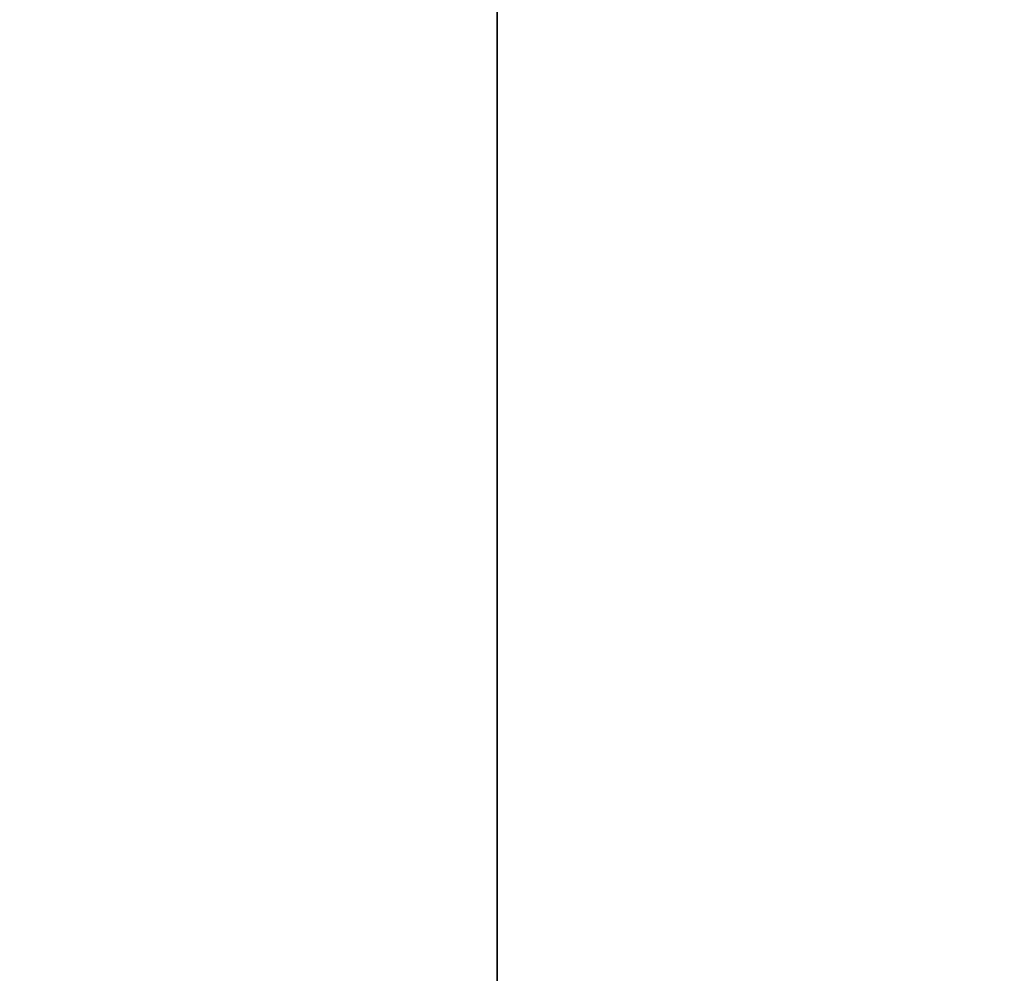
# Model space of a CAD drawing. Extents: x 0 to 80, y 0 to 80.
# Tile 426 of 656: x 9.242008 to 9.243011, y 35.420339 to 35.42131. Entities that reach past the tile are written whole.
import ezdxf

# ---------------------------------------------------------------- set-up
doc = ezdxf.new("R2010")
doc.units = 0
doc.header["$LTSCALE"] = 25.4
doc.layers.get('0').update_dxf_attribs({"color": 13, "linetype": 'CONTINUOUS'})

# ---------------------------------------------------------------- blocks, each defined once
blk = doc.blocks.new('ORBIT-I-KINKIET-20-7806-78')
at = {"color": 7}
blk.add_line((25.6391087, 35.64608, 302.8093262), (25.6391087, 35.7683601, 302.8093262), dxfattribs=at)
mesh = blk.add_polyface(dxfattribs=at)
corners = [(25.9350891, 35.7683601, 344.9284973), (25.2029629, 35.64608, 344.5432434), (25.9350891, 35.64608, 344.9284973)]
mesh.append_faces([[corners[k] for k in face] for face in [(0, 1, 2)]], dxfattribs={"color": 7})
mesh = blk.add_polyface(dxfattribs=at)
corners = [(25.9350891, 35.7683601, 344.9284973), (25.2029629, 35.7683601, 344.5432434), (25.2029629, 35.64608, 344.5432434)]
mesh.append_faces([[corners[k] for k in face] for face in [(0, 1, 2)]], dxfattribs={"color": 7})
mesh = blk.add_polyface(dxfattribs=at)
corners = [(25.5593529, 35.7683601, 303.6047363), (25.6391087, 35.64608, 302.8093262), (25.5593529, 35.64608, 303.6047363)]
mesh.append_faces([[corners[k] for k in face] for face in [(0, 1, 2)]], dxfattribs={"color": 7})
mesh = blk.add_polyface(dxfattribs=at)
corners = [(25.6391087, 35.7683601, 302.8093262), (25.6391087, 35.64608, 302.8093262), (25.5593529, 35.7683601, 303.6047363)]
mesh.append_faces([[corners[k] for k in face] for face in [(0, 1, 2)]], dxfattribs={"color": 7})

msp = doc.modelspace()

# ---------------------------------------------------------------- block references
at = {"color": 0}
msp.add_blockref('ORBIT-I-KINKIET-20-7806-78', (-16.3966141, -0.3460782, -57.5), dxfattribs=at)

doc.saveas('drawing.dxf')
